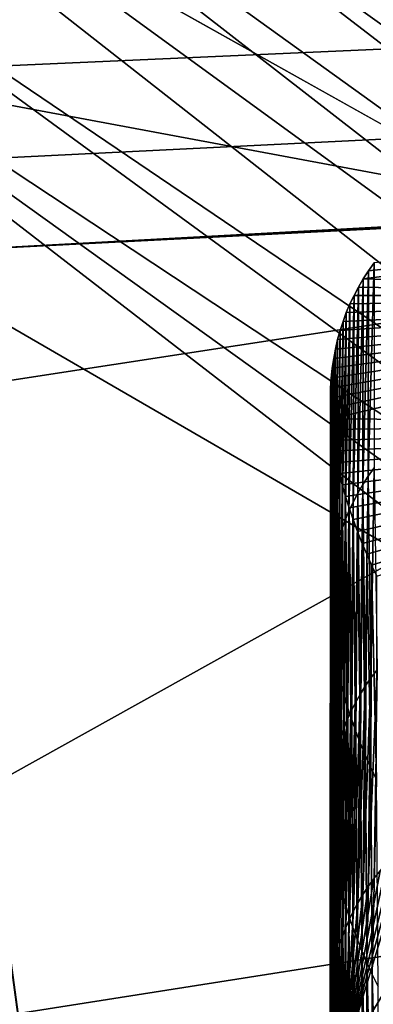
# Model space of a CAD drawing. Header units: metres. Extents: x -150 to 310, y -128 to 84.
# Tile 345 of 465: x 237.264 to 237.597, y 31.169 to 32.096. Entities that reach past the tile are written whole.
import ezdxf

# ---------------------------------------------------------------- set-up
doc = ezdxf.new("R2010")
doc.units = ezdxf.units.M
doc.layers.add('solid_26009703_SW0001_01', color=7, linetype='CONTINUOUS')

msp = doc.modelspace()

# ---------------------------------------------------------------- linework, layer by layer
at = {"layer": 'solid_26009703_SW0001_01'}
for points in [[(236.237015, 33.442127, 39.752815), (236.662109, 33.187962, 20.892885), (238.027283, 31.932003, 20.894844)], [(237.649002, 32.12994, 39.330215), (236.237015, 33.442127, 39.752815), (238.027283, 31.932003, 20.894844)], [(236.90538, 33.427303, 20.194412), (238.153046, 32.082767, 20.338869), (236.803894, 33.327446, 20.335653)], [(236.90538, 33.427303, 20.194412), (238.2444, 32.192482, 20.196152), (238.153046, 32.082767, 20.338869)], [(236.803894, 33.327446, 20.335653), (238.084351, 32.000259, 20.509815), (236.727219, 33.252018, 20.504892)], [(236.803894, 33.327446, 20.335653), (238.153046, 32.082767, 20.338869), (238.084351, 32.000259, 20.509815)], [(236.679169, 33.204739, 20.693754), (236.727219, 33.252018, 20.504892), (238.084351, 32.000259, 20.509815)], [(236.679169, 33.204739, 20.693754), (238.041763, 31.949104, 20.70039), (236.662109, 33.187962, 20.892885)], [(238.084351, 32.000259, 20.509815), (238.041763, 31.949104, 20.70039), (236.679169, 33.204739, 20.693754)], [(238.041763, 31.949104, 20.70039), (238.027283, 31.932003, 20.894844), (236.662109, 33.187962, 20.892885)], [(234.977509, 32.001476, 237.449982), (237.473587, 32.374977, 236.767075), (236.794434, 32.849823, 235.423981)], [(254.673965, 32.835247, 147.104614), (237.06929, 32.044266, 150.450684), (236.921906, 32.122765, 150.118607)], [(254.673965, 32.835247, 147.104614), (237.15062, 31.960829, 150.80365), (237.06929, 32.044266, 150.450684)], [(254.673965, 32.835247, 147.104614), (237.163925, 31.876671, 151.159668), (237.15062, 31.960829, 150.80365)], [(254.673965, 32.835247, 147.104614), (254.318222, 32.81311, 147.198242), (237.163925, 31.876671, 151.159668)], [(254.318222, 32.81311, 147.198242), (253.984848, 32.776051, 147.355011), (237.163925, 31.876671, 151.159668)], [(253.984848, 32.776051, 147.355011), (253.688766, 32.725872, 147.567291), (237.163925, 31.876671, 151.159668)], [(236.511673, 32.721931, 94.701561), (238.165985, 31.42606, 94.693794), (236.970154, 32.235134, 113.117851)], [(238.502258, 31.274769, 76.240768), (238.165985, 31.42606, 94.693794), (236.511673, 32.721931, 94.701561)], [(238.502258, 31.274769, 76.240768), (236.511673, 32.721931, 94.701561), (236.890808, 32.52541, 76.244865)], [(253.688766, 32.725872, 147.567291), (237.474548, 29.604979, 160.769592), (237.163925, 31.876671, 151.159668)], [(253.688766, 32.725872, 147.567291), (237.760406, 29.658487, 160.543243), (237.474548, 29.604979, 160.769592)], [(237.473587, 32.374977, 236.767075), (238.176498, 31.897564, 238.094955), (239.974106, 32.680721, 236.208389)], [(236.491516, 32.621136, 121.817169), (236.723816, 32.114559, 119.835709), (237.731339, 31.926632, 119.154434)], [(236.491516, 32.621136, 121.817169), (237.731339, 31.926632, 119.154434), (263.508392, 32.621086, 121.816956)], [(236.890808, 32.52541, 76.244865), (237.269379, 32.331123, 57.784691), (238.837814, 31.12546, 57.782566)], [(238.502258, 31.274769, 76.240768), (236.890808, 32.52541, 76.244865), (238.837814, 31.12546, 57.782566)], [(234.977509, 32.001476, 237.449982), (235.820618, 31.536104, 238.763931), (237.473587, 32.374977, 236.767075)], [(235.820618, 31.536104, 238.763931), (238.176498, 31.897564, 238.094955), (237.473587, 32.374977, 236.767075)], [(237.269379, 32.331123, 57.784691), (237.649002, 32.12994, 39.330215), (239.174927, 30.970037, 39.328297)], [(238.837814, 31.12546, 57.782566), (237.269379, 32.331123, 57.784691), (239.174927, 30.970037, 39.328297)], [(236.723816, 32.114559, 119.835709), (236.832535, 32.234627, 116.986885), (237.782303, 31.501379, 117.699615)], [(236.832535, 32.234627, 116.986885), (236.970154, 32.235134, 113.117851), (238.290451, 31.271061, 113.1409)], [(238.183029, 31.265903, 116.938995), (236.832535, 32.234627, 116.986885), (238.290451, 31.271061, 113.1409)], [(237.782303, 31.501379, 117.699615), (236.832535, 32.234627, 116.986885), (238.183029, 31.265903, 116.938995)], [(238.165985, 31.42606, 94.693794), (238.290451, 31.271061, 113.1409), (236.970154, 32.235134, 113.117851)], [(237.731339, 31.926632, 119.154434), (236.723816, 32.114559, 119.835709), (237.782303, 31.501379, 117.699615)], [(237.587585, 31.851824, 134.820938), (238.052963, 31.836149, 134.895721), (238.160385, 31.922832, 134.106537)], [(237.592484, 31.859402, 134.766296), (237.587585, 31.851824, 134.820938), (238.160385, 31.922832, 134.106537)], [(237.597748, 31.866825, 134.711609), (237.592484, 31.859402, 134.766296), (238.160385, 31.922832, 134.106537)], [(235.820618, 31.536104, 238.763931), (236.689026, 31.069729, 240.056183), (238.176498, 31.897564, 238.094955)], [(236.689026, 31.069729, 240.056183), (238.900482, 31.417387, 239.407166), (238.176498, 31.897564, 238.094955)], [(237.163925, 31.876671, 151.159668), (237.474548, 29.604979, 160.769592), (237.235519, 29.53993, 161.044769)], [(237.592331, 31.666033, 134.713425), (237.592484, 31.859402, 134.766296), (237.597748, 31.866825, 134.711609)], [(237.597961, 31.67388, 134.654984), (237.592331, 31.666033, 134.713425), (237.597748, 31.866825, 134.711609)], [(237.587128, 31.658031, 134.771637), (237.587585, 31.851824, 134.820938), (237.592484, 31.859402, 134.766296)], [(237.592331, 31.666033, 134.713425), (237.587128, 31.658031, 134.771637), (237.592484, 31.859402, 134.766296)], [(237.582352, 31.649876, 134.82962), (237.583038, 31.844093, 134.875504), (237.587585, 31.851824, 134.820938)], [(237.587128, 31.658031, 134.771637), (237.582352, 31.649876, 134.82962), (237.587585, 31.851824, 134.820938)], [(237.587585, 31.851824, 134.820938), (237.583038, 31.844093, 134.875504), (238.052963, 31.836149, 134.895721)], [(237.577988, 31.641569, 134.887375), (237.578857, 31.836212, 134.930008), (237.583038, 31.844093, 134.875504)], [(237.582352, 31.649876, 134.82962), (237.577988, 31.641569, 134.887375), (237.583038, 31.844093, 134.875504)], [(237.583038, 31.844093, 134.875504), (237.578857, 31.836212, 134.930008), (238.052963, 31.836149, 134.895721)], [(237.556564, 31.739426, 135.528778), (237.556702, 31.729708, 135.583359), (238.052963, 31.836149, 134.895721)], [(237.556808, 31.748995, 135.474213), (237.556564, 31.739426, 135.528778), (238.052963, 31.836149, 134.895721)], [(237.556702, 31.729708, 135.583359), (237.557175, 31.719847, 135.637955), (238.052963, 31.836149, 134.895721)], [(237.557404, 31.758417, 135.419662), (237.556808, 31.748995, 135.474213), (238.052963, 31.836149, 134.895721)], [(237.557175, 31.719847, 135.637955), (238.029526, 31.71649, 135.660065), (238.052963, 31.836149, 134.895721)], [(237.558365, 31.767687, 135.365128), (237.557404, 31.758417, 135.419662), (238.052963, 31.836149, 134.895721)], [(237.559677, 31.776802, 135.310638), (237.558365, 31.767687, 135.365128), (238.052963, 31.836149, 134.895721)], [(237.56134, 31.785763, 135.25618), (237.559677, 31.776802, 135.310638), (238.052963, 31.836149, 134.895721)], [(237.56337, 31.794565, 135.201767), (237.56134, 31.785763, 135.25618), (238.052963, 31.836149, 134.895721)], [(237.56575, 31.803207, 135.147385), (237.56337, 31.794565, 135.201767), (238.052963, 31.836149, 134.895721)], [(237.568497, 31.811689, 135.093063), (237.56575, 31.803207, 135.147385), (238.052963, 31.836149, 134.895721)], [(237.571594, 31.820009, 135.038788), (237.568497, 31.811689, 135.093063), (238.052963, 31.836149, 134.895721)], [(237.570511, 31.624512, 135.002274), (237.571594, 31.820009, 135.038788), (237.575043, 31.828182, 134.984436)], [(237.574051, 31.633114, 134.944931), (237.570511, 31.624512, 135.002274), (237.575043, 31.828182, 134.984436)], [(237.575043, 31.828182, 134.984436), (237.571594, 31.820009, 135.038788), (238.052963, 31.836149, 134.895721)], [(237.574051, 31.633114, 134.944931), (237.575043, 31.828182, 134.984436), (237.578857, 31.836212, 134.930008)], [(237.577988, 31.641569, 134.887375), (237.574051, 31.633114, 134.944931), (237.578857, 31.836212, 134.930008)], [(237.578857, 31.836212, 134.930008), (237.575043, 31.828182, 134.984436), (238.052963, 31.836149, 134.895721)], [(237.567383, 31.615767, 135.059418), (237.568497, 31.811689, 135.093063), (237.571594, 31.820009, 135.038788)], [(237.570511, 31.624512, 135.002274), (237.567383, 31.615767, 135.059418), (237.571594, 31.820009, 135.038788)], [(237.564667, 31.606878, 135.116364), (237.56575, 31.803207, 135.147385), (237.568497, 31.811689, 135.093063)], [(237.567383, 31.615767, 135.059418), (237.564667, 31.606878, 135.116364), (237.568497, 31.811689, 135.093063)], [(237.562347, 31.597853, 135.173111), (237.56337, 31.794565, 135.201767), (237.56575, 31.803207, 135.147385)], [(237.564667, 31.606878, 135.116364), (237.562347, 31.597853, 135.173111), (237.56575, 31.803207, 135.147385)], [(237.562347, 31.597853, 135.173111), (237.56134, 31.785763, 135.25618), (237.56337, 31.794565, 135.201767)], [(237.56041, 31.58869, 135.229691), (237.559677, 31.776802, 135.310638), (237.56134, 31.785763, 135.25618)], [(237.562347, 31.597853, 135.173111), (237.56041, 31.58869, 135.229691), (237.56134, 31.785763, 135.25618)], [(237.558884, 31.579393, 135.286072), (237.558365, 31.767687, 135.365128), (237.559677, 31.776802, 135.310638)], [(237.56041, 31.58869, 135.229691), (237.558884, 31.579393, 135.286072), (237.559677, 31.776802, 135.310638)], [(237.557739, 31.569963, 135.34227), (237.557404, 31.758417, 135.419662), (237.558365, 31.767687, 135.365128)], [(237.558884, 31.579393, 135.286072), (237.557739, 31.569963, 135.34227), (237.558365, 31.767687, 135.365128)], [(237.556976, 31.560404, 135.398315), (237.556808, 31.748995, 135.474213), (237.557404, 31.758417, 135.419662)], [(237.557739, 31.569963, 135.34227), (237.556976, 31.560404, 135.398315), (237.557404, 31.758417, 135.419662)], [(237.55658, 31.550716, 135.454178), (237.556564, 31.739426, 135.528778), (237.556808, 31.748995, 135.474213)], [(237.556976, 31.560404, 135.398315), (237.55658, 31.550716, 135.454178), (237.556808, 31.748995, 135.474213)], [(237.55658, 31.540905, 135.509888), (237.556702, 31.729708, 135.583359), (237.556564, 31.739426, 135.528778)], [(237.55658, 31.550716, 135.454178), (237.55658, 31.540905, 135.509888), (237.556564, 31.739426, 135.528778)], [(237.55658, 31.540905, 135.509888), (237.556946, 31.530972, 135.565445), (237.556702, 31.729708, 135.583359)], [(237.556946, 31.530972, 135.565445), (237.557175, 31.719847, 135.637955), (237.556702, 31.729708, 135.583359)], [(237.556946, 31.530972, 135.565445), (237.557678, 31.520916, 135.620834), (237.557175, 31.719847, 135.637955)], [(237.557175, 31.719847, 135.637955), (237.558029, 31.709843, 135.69252), (238.029526, 31.71649, 135.660065)], [(237.557678, 31.520916, 135.620834), (237.558029, 31.709843, 135.69252), (237.557175, 31.719847, 135.637955)], [(237.558029, 31.709843, 135.69252), (237.559235, 31.699699, 135.747086), (238.029526, 31.71649, 135.660065)], [(237.559235, 31.699699, 135.747086), (237.560806, 31.689421, 135.801636), (238.029526, 31.71649, 135.660065)], [(237.560806, 31.689421, 135.801636), (237.562744, 31.679007, 135.85614), (238.029526, 31.71649, 135.660065)], [(237.562744, 31.679007, 135.85614), (237.565048, 31.668463, 135.910614), (238.029526, 31.71649, 135.660065)], [(237.565048, 31.668463, 135.910614), (237.567719, 31.657791, 135.965027), (238.029526, 31.71649, 135.660065)], [(237.567719, 31.657791, 135.965027), (237.57074, 31.646996, 136.019379), (238.029526, 31.71649, 135.660065)], [(237.57074, 31.646996, 136.019379), (237.574142, 31.636078, 136.073669), (238.029526, 31.71649, 135.660065)], [(237.574142, 31.636078, 136.073669), (237.577896, 31.62504, 136.127899), (238.029526, 31.71649, 135.660065)], [(237.577896, 31.62504, 136.127899), (237.582001, 31.61389, 136.182037), (238.029526, 31.71649, 135.660065)], [(237.582001, 31.61389, 136.182037), (237.586472, 31.602627, 136.236069), (238.029526, 31.71649, 135.660065)], [(237.586472, 31.602627, 136.236069), (237.590805, 31.592396, 136.284637), (238.029526, 31.71649, 135.660065)], [(237.590805, 31.592396, 136.284637), (237.595428, 31.582081, 136.333099), (238.029526, 31.71649, 135.660065)], [(237.595428, 31.582081, 136.333099), (237.600327, 31.571684, 136.38147), (238.029526, 31.71649, 135.660065)], [(237.557678, 31.520916, 135.620834), (237.558792, 31.510742, 135.676056), (237.558029, 31.709843, 135.69252)], [(237.558792, 31.510742, 135.676056), (237.559235, 31.699699, 135.747086), (237.558029, 31.709843, 135.69252)], [(237.558792, 31.510742, 135.676056), (237.560272, 31.500454, 135.731125), (237.559235, 31.699699, 135.747086)], [(237.560272, 31.500454, 135.731125), (237.560806, 31.689421, 135.801636), (237.559235, 31.699699, 135.747086)], [(237.560272, 31.500454, 135.731125), (237.562119, 31.490049, 135.786026), (237.560806, 31.689421, 135.801636)], [(237.562119, 31.490049, 135.786026), (237.562744, 31.679007, 135.85614), (237.560806, 31.689421, 135.801636)], [(237.562119, 31.490049, 135.786026), (237.564316, 31.479534, 135.840775), (237.562744, 31.679007, 135.85614)], [(237.564316, 31.479534, 135.840775), (237.565048, 31.668463, 135.910614), (237.562744, 31.679007, 135.85614)], [(237.594788, 31.47612, 134.631439), (237.592331, 31.666033, 134.713425), (237.597961, 31.67388, 134.654984)], [(237.594788, 31.47612, 134.631439), (237.597961, 31.67388, 134.654984), (237.600555, 31.483738, 134.57341)], [(237.564316, 31.479534, 135.840775), (237.566879, 31.46891, 135.895355), (237.565048, 31.668463, 135.910614)], [(237.566879, 31.46891, 135.895355), (237.567719, 31.657791, 135.965027), (237.565048, 31.668463, 135.910614)], [(237.589447, 31.468348, 134.689224), (237.587128, 31.658031, 134.771637), (237.592331, 31.666033, 134.713425)], [(237.589447, 31.468348, 134.689224), (237.592331, 31.666033, 134.713425), (237.594788, 31.47612, 134.631439)], [(237.566879, 31.46891, 135.895355), (237.569809, 31.458179, 135.949783), (237.567719, 31.657791, 135.965027)], [(237.569809, 31.458179, 135.949783), (237.57074, 31.646996, 136.019379), (237.567719, 31.657791, 135.965027)], [(237.584503, 31.460421, 134.746796), (237.582352, 31.649876, 134.82962), (237.587128, 31.658031, 134.771637)], [(237.584503, 31.460421, 134.746796), (237.587128, 31.658031, 134.771637), (237.589447, 31.468348, 134.689224)], [(237.569809, 31.458179, 135.949783), (237.57309, 31.447344, 136.004044), (237.57074, 31.646996, 136.019379)], [(237.57309, 31.447344, 136.004044), (237.574142, 31.636078, 136.073669), (237.57074, 31.646996, 136.019379)], [(237.579987, 31.452343, 134.804153), (237.577988, 31.641569, 134.887375), (237.582352, 31.649876, 134.82962)], [(237.579987, 31.452343, 134.804153), (237.582352, 31.649876, 134.82962), (237.584503, 31.460421, 134.746796)], [(237.572174, 31.435741, 134.918213), (237.570511, 31.624512, 135.002274), (237.574051, 31.633114, 134.944931)], [(237.572174, 31.435741, 134.918213), (237.574051, 31.633114, 134.944931), (237.575882, 31.444115, 134.861282)], [(237.57309, 31.447344, 136.004044), (237.576721, 31.436405, 136.058151), (237.574142, 31.636078, 136.073669)], [(237.575882, 31.444115, 134.861282), (237.574051, 31.633114, 134.944931), (237.577988, 31.641569, 134.887375)], [(237.576721, 31.436405, 136.058151), (237.577896, 31.62504, 136.127899), (237.574142, 31.636078, 136.073669)], [(237.575882, 31.444115, 134.861282), (237.577988, 31.641569, 134.887375), (237.579987, 31.452343, 134.804153)], [(237.568878, 31.427223, 134.97493), (237.567383, 31.615767, 135.059418), (237.570511, 31.624512, 135.002274)], [(237.568878, 31.427223, 134.97493), (237.570511, 31.624512, 135.002274), (237.572174, 31.435741, 134.918213)], [(237.576721, 31.436405, 136.058151), (237.580719, 31.425365, 136.112091), (237.577896, 31.62504, 136.127899)], [(237.580719, 31.425365, 136.112091), (237.582001, 31.61389, 136.182037), (237.577896, 31.62504, 136.127899)], [(237.565964, 31.418562, 135.031448), (237.564667, 31.606878, 135.116364), (237.567383, 31.615767, 135.059418)], [(237.565964, 31.418562, 135.031448), (237.567383, 31.615767, 135.059418), (237.568878, 31.427223, 134.97493)], [(237.563461, 31.409763, 135.087784), (237.562347, 31.597853, 135.173111), (237.564667, 31.606878, 135.116364)], [(237.563461, 31.409763, 135.087784), (237.564667, 31.606878, 135.116364), (237.565964, 31.418562, 135.031448)], [(237.580719, 31.425365, 136.112091), (237.585052, 31.414228, 136.165878), (237.582001, 31.61389, 136.182037)], [(237.585052, 31.414228, 136.165878), (237.586472, 31.602627, 136.236069), (237.582001, 31.61389, 136.182037)], [(237.56134, 31.400824, 135.143936), (237.56041, 31.58869, 135.229691), (237.562347, 31.597853, 135.173111)], [(237.56134, 31.400824, 135.143936), (237.562347, 31.597853, 135.173111), (237.563461, 31.409763, 135.087784)], [(237.585052, 31.414228, 136.165878), (237.589752, 31.402994, 136.219498), (237.586472, 31.602627, 136.236069)], [(237.589752, 31.402994, 136.219498), (237.590805, 31.592396, 136.284637), (237.586472, 31.602627, 136.236069)], [(237.559601, 31.39175, 135.19989), (237.558884, 31.579393, 135.286072), (237.56041, 31.58869, 135.229691)], [(237.559601, 31.39175, 135.19989), (237.56041, 31.58869, 135.229691), (237.56134, 31.400824, 135.143936)], [(237.589752, 31.402994, 136.219498), (237.594788, 31.391668, 136.272949), (237.590805, 31.592396, 136.284637)], [(237.594788, 31.391668, 136.272949), (237.595428, 31.582081, 136.333099), (237.590805, 31.592396, 136.284637)], [(237.558243, 31.382545, 135.255676), (237.557739, 31.569963, 135.34227), (237.558884, 31.579393, 135.286072)], [(237.558243, 31.382545, 135.255676), (237.558884, 31.579393, 135.286072), (237.559601, 31.39175, 135.19989)], [(237.594788, 31.391668, 136.272949), (237.600159, 31.380249, 136.326263), (237.595428, 31.582081, 136.333099)], [(237.600159, 31.380249, 136.326263), (237.600327, 31.571684, 136.38147), (237.595428, 31.582081, 136.333099)], [(237.557266, 31.373207, 135.311295), (237.556976, 31.560404, 135.398315), (237.557739, 31.569963, 135.34227)], [(237.557266, 31.373207, 135.311295), (237.557739, 31.569963, 135.34227), (237.558243, 31.382545, 135.255676)], [(237.556671, 31.363741, 135.366745), (237.55658, 31.550716, 135.454178), (237.556976, 31.560404, 135.398315)], [(237.556671, 31.363741, 135.366745), (237.556976, 31.560404, 135.398315), (237.557266, 31.373207, 135.311295)], [(237.556442, 31.354149, 135.422028), (237.55658, 31.540905, 135.509888), (237.55658, 31.550716, 135.454178)], [(237.556442, 31.354149, 135.422028), (237.55658, 31.550716, 135.454178), (237.556671, 31.363741, 135.366745)], [(237.556595, 31.344433, 135.477158), (237.55658, 31.540905, 135.509888), (237.556442, 31.354149, 135.422028)], [(237.556595, 31.344433, 135.477158), (237.556946, 31.530972, 135.565445), (237.55658, 31.540905, 135.509888)], [(237.557098, 31.334595, 135.532135), (237.556946, 31.530972, 135.565445), (237.556595, 31.344433, 135.477158)], [(237.557098, 31.334595, 135.532135), (237.557678, 31.520916, 135.620834), (237.556946, 31.530972, 135.565445)], [(237.557968, 31.324636, 135.58696), (237.557678, 31.520916, 135.620834), (237.557098, 31.334595, 135.532135)], [(237.557968, 31.324636, 135.58696), (237.558792, 31.510742, 135.676056), (237.557678, 31.520916, 135.620834)], [(237.559204, 31.31456, 135.641617), (237.558792, 31.510742, 135.676056), (237.557968, 31.324636, 135.58696)], [(237.559204, 31.31456, 135.641617), (237.560272, 31.500454, 135.731125), (237.558792, 31.510742, 135.676056)], [(237.560791, 31.304369, 135.696136), (237.560272, 31.500454, 135.731125), (237.559204, 31.31456, 135.641617)], [(237.560791, 31.304369, 135.696136), (237.562119, 31.490049, 135.786026), (237.560272, 31.500454, 135.731125)], [(237.562744, 31.294065, 135.750488), (237.562119, 31.490049, 135.786026), (237.560791, 31.304369, 135.696136)], [(237.562744, 31.294065, 135.750488), (237.564316, 31.479534, 135.840775), (237.562119, 31.490049, 135.786026)], [(237.565048, 31.283651, 135.804688), (237.564316, 31.479534, 135.840775), (237.562744, 31.294065, 135.750488)], [(237.565048, 31.283651, 135.804688), (237.566879, 31.46891, 135.895355), (237.564316, 31.479534, 135.840775)], [(237.594788, 31.47612, 134.631439), (237.592148, 31.279394, 134.601974), (237.587143, 31.271862, 134.658157)], [(237.589447, 31.468348, 134.689224), (237.594788, 31.47612, 134.631439), (237.587143, 31.271862, 134.658157)], [(237.600555, 31.483738, 134.57341), (237.597595, 31.286831, 134.545212), (237.592148, 31.279394, 134.601974)], [(237.594788, 31.47612, 134.631439), (237.600555, 31.483738, 134.57341), (237.592148, 31.279394, 134.601974)], [(237.567719, 31.273127, 135.858734), (237.566879, 31.46891, 135.895355), (237.565048, 31.283651, 135.804688)], [(237.567719, 31.273127, 135.858734), (237.569809, 31.458179, 135.949783), (237.566879, 31.46891, 135.895355)], [(237.589447, 31.468348, 134.689224), (237.587143, 31.271862, 134.658157), (237.582535, 31.26424, 134.713791)], [(237.584503, 31.460421, 134.746796), (237.589447, 31.468348, 134.689224), (237.582535, 31.26424, 134.713791)], [(237.570724, 31.262497, 135.912628), (237.569809, 31.458179, 135.949783), (237.567719, 31.273127, 135.858734)], [(237.570724, 31.262497, 135.912628), (237.57309, 31.447344, 136.004044), (237.569809, 31.458179, 135.949783)], [(237.584503, 31.460421, 134.746796), (237.582535, 31.26424, 134.713791), (237.578354, 31.256535, 134.76886)], [(237.579987, 31.452343, 134.804153), (237.584503, 31.460421, 134.746796), (237.578354, 31.256535, 134.76886)], [(237.574097, 31.251762, 135.966354), (237.57309, 31.447344, 136.004044), (237.570724, 31.262497, 135.912628)], [(237.574097, 31.251762, 135.966354), (237.576721, 31.436405, 136.058151), (237.57309, 31.447344, 136.004044)], [(237.579987, 31.452343, 134.804153), (237.578354, 31.256535, 134.76886), (237.57457, 31.248766, 134.823288)], [(237.575882, 31.444115, 134.861282), (237.579987, 31.452343, 134.804153), (237.57457, 31.248766, 134.823288)], [(237.575882, 31.444115, 134.861282), (237.57457, 31.248766, 134.823288), (237.571182, 31.240934, 134.877106)], [(237.572174, 31.435741, 134.918213), (237.575882, 31.444115, 134.861282), (237.571182, 31.240934, 134.877106)], [(237.572174, 31.435741, 134.918213), (237.571182, 31.240934, 134.877106), (237.568176, 31.233046, 134.930313)], [(237.568878, 31.427223, 134.97493), (237.572174, 31.435741, 134.918213), (237.568176, 31.233046, 134.930313)], [(237.577805, 31.240925, 136.019943), (237.576721, 31.436405, 136.058151), (237.574097, 31.251762, 135.966354)], [(237.577805, 31.240925, 136.019943), (237.580719, 31.425365, 136.112091), (237.576721, 31.436405, 136.058151)], [(237.568878, 31.427223, 134.97493), (237.568176, 31.233046, 134.930313), (237.565323, 31.224436, 134.987289)], [(237.565964, 31.418562, 135.031448), (237.568878, 31.427223, 134.97493), (237.565323, 31.224436, 134.987289)], [(237.581863, 31.229988, 136.073364), (237.580719, 31.425365, 136.112091), (237.577805, 31.240925, 136.019943)], [(237.581863, 31.229988, 136.073364), (237.585052, 31.414228, 136.165878), (237.580719, 31.425365, 136.112091)], [(236.689026, 31.069729, 240.056183), (237.579483, 30.602221, 241.326096), (238.900482, 31.417387, 239.407166)], [(237.565964, 31.418562, 135.031448), (237.565323, 31.224436, 134.987289), (237.562897, 31.215763, 135.043625)], [(237.563461, 31.409763, 135.087784), (237.565964, 31.418562, 135.031448), (237.562897, 31.215763, 135.043625)], [(237.579483, 30.602221, 241.326096), (239.642883, 30.934242, 240.703278), (238.900482, 31.417387, 239.407166)], [(237.586258, 31.218954, 136.126633), (237.585052, 31.414228, 136.165878), (237.581863, 31.229988, 136.073364)], [(237.586258, 31.218954, 136.126633), (237.589752, 31.402994, 136.219498), (237.585052, 31.414228, 136.165878)], [(237.56134, 31.400824, 135.143936), (237.560867, 31.207031, 135.099304), (237.559219, 31.198238, 135.154388)], [(237.559601, 31.39175, 135.19989), (237.56134, 31.400824, 135.143936), (237.559219, 31.198238, 135.154388)], [(237.563461, 31.409763, 135.087784), (237.562897, 31.215763, 135.043625), (237.560867, 31.207031, 135.099304)], [(237.56134, 31.400824, 135.143936), (237.563461, 31.409763, 135.087784), (237.560867, 31.207031, 135.099304)], [(237.591003, 31.207825, 136.179749), (237.589752, 31.402994, 136.219498), (237.586258, 31.218954, 136.126633)], [(237.591003, 31.207825, 136.179749), (237.594788, 31.391668, 136.272949), (237.589752, 31.402994, 136.219498)], [(237.559601, 31.39175, 135.19989), (237.559219, 31.198238, 135.154388), (237.557953, 31.189388, 135.208878)], [(237.558243, 31.382545, 135.255676), (237.559601, 31.39175, 135.19989), (237.557953, 31.189388, 135.208878)], [(237.596085, 31.1966, 136.232712), (237.594788, 31.391668, 136.272949), (237.591003, 31.207825, 136.179749)], [(237.596085, 31.1966, 136.232712), (237.600159, 31.380249, 136.326263), (237.594788, 31.391668, 136.272949)], [(237.558243, 31.382545, 135.255676), (237.557953, 31.189388, 135.208878), (237.557068, 31.18051, 135.26268)], [(237.557266, 31.373207, 135.311295), (237.558243, 31.382545, 135.255676), (237.557068, 31.18051, 135.26268)], [(237.557266, 31.373207, 135.311295), (237.557068, 31.18051, 135.26268), (237.556519, 31.171608, 135.315811)], [(237.556671, 31.363741, 135.366745), (237.557266, 31.373207, 135.311295), (237.556519, 31.171608, 135.315811)], [(237.601501, 31.185286, 136.285507), (237.600159, 31.380249, 136.326263), (237.596085, 31.1966, 136.232712)], [(237.556671, 31.363741, 135.366745), (237.556519, 31.171608, 135.315811), (237.556305, 31.162682, 135.368271)], [(237.556442, 31.354149, 135.422028), (237.556671, 31.363741, 135.366745), (237.556305, 31.162682, 135.368271)], [(237.556442, 31.354149, 135.422028), (237.556305, 31.162682, 135.368271), (237.556442, 31.153734, 135.420105)], [(237.556595, 31.344433, 135.477158), (237.556442, 31.354149, 135.422028), (237.556442, 31.153734, 135.420105)], [(237.556595, 31.344433, 135.477158), (237.556442, 31.153734, 135.420105), (237.556885, 31.144764, 135.471344)], [(237.557098, 31.334595, 135.532135), (237.556595, 31.344433, 135.477158), (237.556885, 31.144764, 135.471344)], [(237.557098, 31.334595, 135.532135), (237.556885, 31.144764, 135.471344), (237.557632, 31.135769, 135.521988)], [(237.557968, 31.324636, 135.58696), (237.557098, 31.334595, 135.532135), (237.557632, 31.135769, 135.521988)], [(237.557968, 31.324636, 135.58696), (237.557632, 31.135769, 135.521988), (237.558685, 31.126749, 135.572067)], [(237.559204, 31.31456, 135.641617), (237.557968, 31.324636, 135.58696), (237.558685, 31.126749, 135.572067)], [(237.570007, 31.118258, 135.125275), (237.623993, 31.315527, 134.312073), (237.631821, 31.322409, 134.252151)], [(237.646347, 31.244469, 134.200455), (237.570007, 31.118258, 135.125275), (237.631821, 31.322409, 134.252151)], [(237.559204, 31.31456, 135.641617), (237.558685, 31.126749, 135.572067), (237.56015, 31.11688, 135.626083)], [(237.560791, 31.304369, 135.696136), (237.559204, 31.31456, 135.641617), (237.56015, 31.11688, 135.626083)], [(237.570007, 31.118258, 135.125275), (237.616684, 31.308521, 134.371323), (237.623993, 31.315527, 134.312073)], [(237.570007, 31.118258, 135.125275), (237.609848, 31.301399, 134.429916), (237.616684, 31.308521, 134.371323)], [(237.560791, 31.304369, 135.696136), (237.56015, 31.11688, 135.626083), (237.561951, 31.107006, 135.679382)], [(237.562744, 31.294065, 135.750488), (237.560791, 31.304369, 135.696136), (237.561951, 31.107006, 135.679382)], [(237.570007, 31.118258, 135.125275), (237.6035, 31.294167, 134.487869), (237.609848, 31.301399, 134.429916)], [(237.562744, 31.294065, 135.750488), (237.561951, 31.107006, 135.679382), (237.564072, 31.097136, 135.731949)], [(237.565048, 31.283651, 135.804688), (237.562744, 31.294065, 135.750488), (237.564072, 31.097136, 135.731949)], [(237.570007, 31.118258, 135.125275), (237.597595, 31.286831, 134.545212), (237.6035, 31.294167, 134.487869)], [(237.565048, 31.283651, 135.804688), (237.564072, 31.097136, 135.731949), (237.566498, 31.087271, 135.783813)], [(237.567719, 31.273127, 135.858734), (237.565048, 31.283651, 135.804688), (237.566498, 31.087271, 135.783813)], [(237.570007, 31.118258, 135.125275), (237.592148, 31.279394, 134.601974), (237.597595, 31.286831, 134.545212)], [(237.567719, 31.273127, 135.858734), (237.566498, 31.087271, 135.783813), (237.569214, 31.077412, 135.834991)], [(237.570724, 31.262497, 135.912628), (237.567719, 31.273127, 135.858734), (237.569214, 31.077412, 135.834991)], [(237.570007, 31.118258, 135.125275), (237.587143, 31.271862, 134.658157), (237.592148, 31.279394, 134.601974)], [(237.570007, 31.118258, 135.125275), (237.582535, 31.26424, 134.713791), (237.587143, 31.271862, 134.658157)], [(237.570724, 31.262497, 135.912628), (237.569214, 31.077412, 135.834991), (237.57222, 31.067554, 135.885529)], [(237.570007, 31.118258, 135.125275), (237.578354, 31.256535, 134.76886), (237.582535, 31.26424, 134.713791)], [(237.574097, 31.251762, 135.966354), (237.570724, 31.262497, 135.912628), (237.57222, 31.067554, 135.885529)], [(237.570007, 31.118258, 135.125275), (237.57457, 31.248766, 134.823288), (237.578354, 31.256535, 134.76886)], [(237.570007, 31.118258, 135.125275), (237.571182, 31.240934, 134.877106), (237.57457, 31.248766, 134.823288)], [(237.603394, 31.034142, 135.113022), (237.570007, 31.118258, 135.125275), (237.646347, 31.244469, 134.200455)], [(237.574097, 31.251762, 135.966354), (237.57222, 31.067554, 135.885529), (237.575485, 31.057699, 135.93544)], [(237.577805, 31.240925, 136.019943), (237.574097, 31.251762, 135.966354), (237.575485, 31.057699, 135.93544)], [(237.570007, 31.118258, 135.125275), (237.568176, 31.233046, 134.930313), (237.571182, 31.240934, 134.877106)], [(237.577805, 31.240925, 136.019943), (237.575485, 31.057699, 135.93544), (237.579025, 31.047842, 135.984756)], [(237.577805, 31.240925, 136.019943), (237.579025, 31.047842, 135.984756), (237.582809, 31.037996, 136.033447)], [(237.581863, 31.229988, 136.073364), (237.577805, 31.240925, 136.019943), (237.582809, 31.037996, 136.033447)], [(237.570007, 31.118258, 135.125275), (237.565323, 31.224436, 134.987289), (237.568176, 31.233046, 134.930313)], [(237.581863, 31.229988, 136.073364), (237.582809, 31.037996, 136.033447), (237.586853, 31.028175, 136.081482)], [(237.586258, 31.218954, 136.126633), (237.581863, 31.229988, 136.073364), (237.586853, 31.028175, 136.081482)], [(237.570007, 31.118258, 135.125275), (237.560867, 31.207031, 135.099304), (237.562897, 31.215763, 135.043625)], [(237.570007, 31.118258, 135.125275), (237.562897, 31.215763, 135.043625), (237.565323, 31.224436, 134.987289)], [(237.586258, 31.218954, 136.126633), (237.586853, 31.028175, 136.081482), (237.59111, 31.018385, 136.12886)], [(237.591003, 31.207825, 136.179749), (237.586258, 31.218954, 136.126633), (237.59111, 31.018385, 136.12886)], [(237.570007, 31.118258, 135.125275), (237.559219, 31.198238, 135.154388), (237.560867, 31.207031, 135.099304)], [(237.591003, 31.207825, 136.179749), (237.59111, 31.018385, 136.12886), (237.596054, 31.007645, 136.180252)], [(237.596085, 31.1966, 136.232712), (237.591003, 31.207825, 136.179749), (237.596054, 31.007645, 136.180252)], [(237.596497, 30.947859, 136.04599), (237.557953, 31.189388, 135.208878), (237.559219, 31.198238, 135.154388)], [(237.570007, 31.118258, 135.125275), (237.596497, 30.947859, 136.04599), (237.559219, 31.198238, 135.154388)], [(237.596497, 30.947859, 136.04599), (237.557068, 31.18051, 135.26268), (237.557953, 31.189388, 135.208878)], [(237.596085, 31.1966, 136.232712), (237.596054, 31.007645, 136.180252), (237.601257, 30.996935, 136.230927)], [(237.601501, 31.185286, 136.285507), (237.596085, 31.1966, 136.232712), (237.601257, 30.996935, 136.230927)], [(237.596497, 30.947859, 136.04599), (237.556519, 31.171608, 135.315811), (237.557068, 31.18051, 135.26268)], [(237.596497, 30.947859, 136.04599), (237.556305, 31.162682, 135.368271), (237.556519, 31.171608, 135.315811)]]:
    msp.add_3dface(points, dxfattribs=at)

doc.saveas('drawing.dxf')
